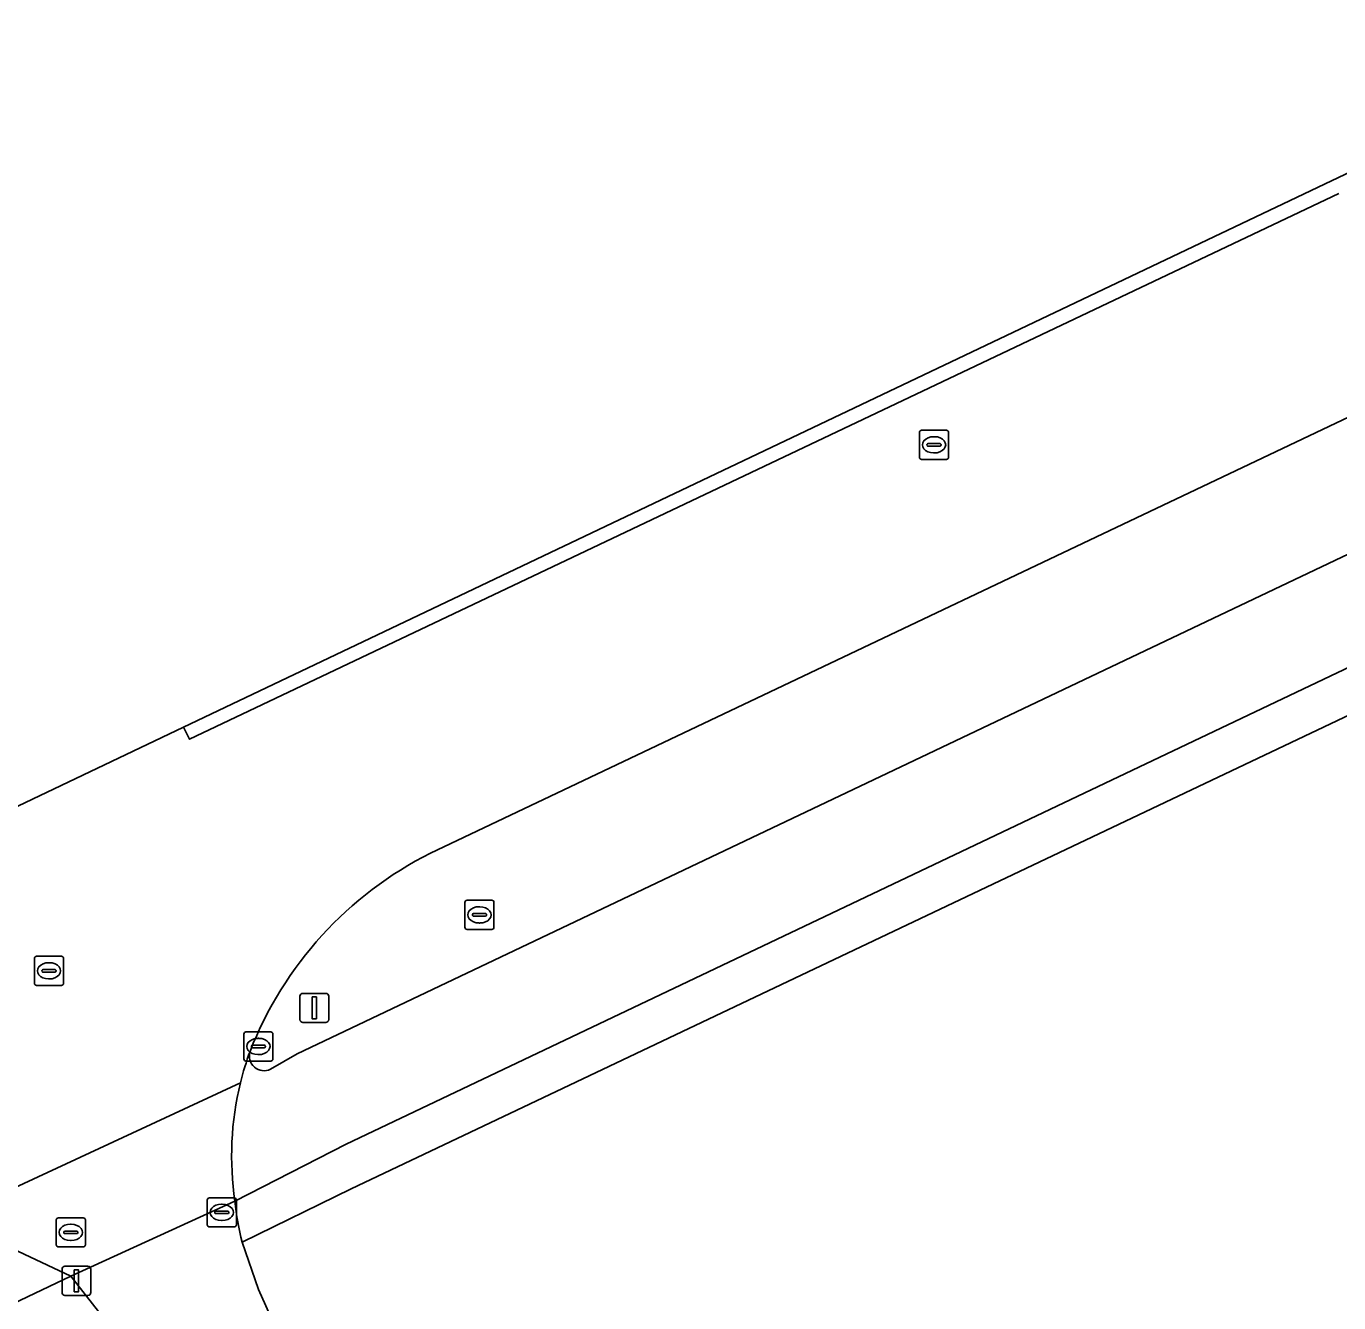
# Model space of a CAD drawing. Extents: x 155018 to 156648, y 383979 to 385733.
# Drawn here: x 155608.83 to 155653.95, y 385629.27 to 385673.15 of the extents above; entities that cross this region are included whole.
import ezdxf

# ---------------------------------------------------------------- set-up
doc = ezdxf.new("R2010")
doc.units = 0
for name, color, linetype in [('IMGEO_Berm_gesloten', 7, 'Continuous'), ('IMGEO_Berm_groen', 7, 'Continuous'), ('IMGEO_Fietspad_gesloten', 7, 'Continuous'), ('IMGEO_Gemengd_bos', 7, 'Continuous'), ('IMGEO_Kolk', 7, 'Continuous'), ('IMGEO_Lichtmast', 7, 'Continuous'), ('IMGEO_Rijbaan_lokaal_gesloten', 7, 'Continuous'), ('IMGEO_Rioolput', 7, 'Continuous'), ('IMGEO_Voetpad_open', 7, 'Continuous')]:
    doc.layers.add(name, color=color, linetype=linetype)

msp = doc.modelspace()

# ---------------------------------------------------------------- linework, layer by layer
at = {"layer": 'IMGEO_Berm_gesloten'}
for points in [[(155664.877, 385673.155), (155614.239, 385649.054)], [(155614.239, 385649.054), (155614.441, 385648.641), (155653.95, 385667.402)]]:
    msp.add_lwpolyline(points, dxfattribs=at)
at = {"layer": 'IMGEO_Berm_groen'}
for points in [[(155617.226, 385637.293), (155618.145, 385637.82), (155679.248, 385666.876), (155682.866, 385668.711), (155686.68, 385671.102)], [(155659.112, 385662.003), (155622.726, 385644.725)]]:
    msp.add_lwpolyline(points, dxfattribs=at)
for centre, radius, start, end in [((155628.49, 385633.247), 12.844, 116.6655, 158.7169), ((155617.007, 385637.753), 0.509, 162.1467, 295.4815)]:
    msp.add_arc(centre, radius, start, end, dxfattribs=at)
at = {"layer": 'IMGEO_Fietspad_gesloten'}
for points in [[(155686.68, 385671.102), (155682.866, 385668.711), (155679.248, 385666.876), (155618.145, 385637.82), (155617.226, 385637.293)], [(155616.004, 385632.754), (155619.831, 385634.722), (155680.442, 385663.557)], [(155610.355, 385630.174), (155606.144, 385632.167)], [(155599.919, 385625.206), (155610.355, 385630.174)]]:
    msp.add_lwpolyline(points, dxfattribs=at)
for centre, radius, start, end in [((155626.365, 385634.33), 10.474, 160.0166, 166.2168), ((155617.007, 385637.753), 0.509, 162.1467, 295.4815), ((155626.426, 385634.31), 10.538, 166.1924, 188.4914)]:
    msp.add_arc(centre, radius, start, end, dxfattribs=at)
at = {"layer": 'IMGEO_Gemengd_bos'}
msp.add_lwpolyline([(155681.417, 385662.352), (155619.998, 385633.183), (155616.246, 385631.344), (155616.816, 385629.718), (155617.715, 385627.705), (155618.11, 385626.851), (155623.345, 385615.556), (155629.78, 385621.92), (155631.56, 385613.609), (155650.495, 385604.195), (155665.283, 385589.775), (155733.219, 385521.321), (155755.112, 385500)], dxfattribs=at)
at = {"layer": 'IMGEO_Kolk'}
for p, q in [((155623.907, 385642.176), (155623.907, 385643.028)), ((155623.982, 385643.102), (155624.834, 385643.102)), ((155624.908, 385643.028), (155624.908, 385642.176)), ((155624.166, 385642.596), (155624.166, 385642.608)), ((155624.604, 385642.559), (155624.206, 385642.559)), ((155624.209, 385642.645), (155624.607, 385642.645)), ((155624.395, 385642.882), (155624.42, 385642.882)), ((155624.65, 385642.608), (155624.65, 385642.596)), ((155624.834, 385642.102), (155623.982, 385642.102)), ((155624.418, 385642.322), (155624.393, 385642.322)), ((155616.307, 385637.651), (155616.307, 385638.503)), ((155616.382, 385638.577), (155617.234, 385638.577)), ((155617.308, 385638.503), (155617.308, 385637.651)), ((155616.566, 385638.071), (155616.566, 385638.083)), ((155617.004, 385638.034), (155616.606, 385638.034)), ((155616.609, 385638.12), (155617.007, 385638.12)), ((155616.795, 385638.357), (155616.82, 385638.357)), ((155617.05, 385638.083), (155617.05, 385638.071)), ((155617.234, 385637.577), (155616.382, 385637.577)), ((155616.818, 385637.797), (155616.793, 385637.797)), ((155615.052, 385631.946), (155615.052, 385632.798)), ((155615.127, 385632.872), (155615.979, 385632.872)), ((155615.54, 385632.652), (155615.565, 385632.652)), ((155616.053, 385632.798), (155616.053, 385631.946)), ((155609.86, 385631.259), (155609.86, 385632.111)), ((155609.935, 385632.185), (155610.787, 385632.185)), ((155610.861, 385632.111), (155610.861, 385631.259)), ((155615.311, 385632.366), (155615.311, 385632.378)), ((155615.749, 385632.329), (155615.351, 385632.329)), ((155615.354, 385632.415), (155615.752, 385632.415)), ((155615.795, 385632.378), (155615.795, 385632.366)), ((155610.119, 385631.679), (155610.119, 385631.691)), ((155610.162, 385631.728), (155610.56, 385631.728)), ((155610.348, 385631.965), (155610.373, 385631.965)), ((155610.603, 385631.691), (155610.603, 385631.679)), ((155615.979, 385631.872), (155615.127, 385631.872)), ((155615.563, 385632.092), (155615.538, 385632.092)), ((155610.557, 385631.642), (155610.159, 385631.642)), ((155610.371, 385631.405), (155610.346, 385631.405)), ((155610.787, 385631.185), (155609.935, 385631.185))]:
    msp.add_line(p, q, dxfattribs=at)
for points in [[(155623.907, 385642.176), (155623.907, 385643.028)], [(155623.982, 385643.102), (155624.834, 385643.102)], [(155624.908, 385643.028), (155624.908, 385642.176)], [(155624.834, 385642.102), (155623.982, 385642.102)], [(155616.307, 385637.651), (155616.307, 385638.503)], [(155616.382, 385638.577), (155617.234, 385638.577)], [(155617.308, 385638.503), (155617.308, 385637.651)], [(155617.234, 385637.577), (155616.382, 385637.577)], [(155615.052, 385631.946), (155615.052, 385632.798)], [(155615.127, 385632.872), (155615.979, 385632.872)], [(155616.053, 385632.798), (155616.053, 385631.946)], [(155609.86, 385631.259), (155609.86, 385632.111)], [(155609.935, 385632.185), (155610.787, 385632.185)], [(155610.861, 385632.111), (155610.861, 385631.259)], [(155615.979, 385631.872), (155615.127, 385631.872)], [(155610.787, 385631.185), (155609.935, 385631.185)]]:
    msp.add_lwpolyline(points, dxfattribs=at)
for centre, radius, start, end in [((155623.984, 385643.026), 0.0765, 91.552, 178.448), ((155623.984, 385643.026), 0.0765, 91.552, 178.448), ((155624.832, 385643.026), 0.0765, 1.552, 88.448), ((155624.832, 385643.026), 0.0765, 1.552, 88.448), ((155624.206, 385642.605), 0.0403, 85.8775, 175.7526), ((155624.203, 385642.595), 0.0366, 178.938, 274.7102), ((155624.607, 385642.602), 0.043, 264.8664, 352.4533), ((155624.611, 385642.607), 0.0386, 1.7309, 96.639), ((155623.984, 385642.178), 0.0765, 181.552, 268.448), ((155623.984, 385642.178), 0.0765, 181.552, 268.448), ((155624.832, 385642.178), 0.0765, 271.552, 358.448), ((155624.832, 385642.178), 0.0765, 271.552, 358.448), ((155616.384, 385638.501), 0.0765, 91.552, 178.448), ((155616.384, 385638.501), 0.0765, 91.552, 178.448), ((155617.232, 385638.501), 0.0765, 1.552, 88.448), ((155617.232, 385638.501), 0.0765, 1.552, 88.448), ((155616.606, 385638.08), 0.0403, 85.8775, 175.7526), ((155616.603, 385638.07), 0.0366, 178.938, 274.7102), ((155617.007, 385638.077), 0.043, 264.8664, 352.4533), ((155617.011, 385638.082), 0.0386, 1.7309, 96.639), ((155616.384, 385637.653), 0.0765, 181.552, 268.448), ((155616.384, 385637.653), 0.0765, 181.552, 268.448), ((155617.232, 385637.653), 0.0765, 271.552, 358.448), ((155617.232, 385637.653), 0.0765, 271.552, 358.448), ((155615.129, 385632.796), 0.0765, 91.552, 178.448), ((155615.129, 385632.796), 0.0765, 91.552, 178.448), ((155615.977, 385632.796), 0.0765, 1.552, 88.448), ((155615.977, 385632.796), 0.0765, 1.552, 88.448), ((155609.937, 385632.109), 0.0765, 91.552, 178.448), ((155609.937, 385632.109), 0.0765, 91.552, 178.448), ((155610.785, 385632.109), 0.0765, 1.552, 88.448), ((155610.785, 385632.109), 0.0765, 1.552, 88.448), ((155615.351, 385632.375), 0.0403, 85.8775, 175.7526), ((155615.348, 385632.365), 0.0366, 178.938, 274.7102), ((155615.752, 385632.372), 0.043, 264.8664, 352.4533), ((155615.756, 385632.377), 0.0386, 1.7309, 96.639), ((155610.159, 385631.688), 0.0403, 85.8775, 175.7526), ((155610.156, 385631.678), 0.0366, 178.938, 274.7102), ((155610.56, 385631.685), 0.043, 264.8664, 352.4533), ((155610.564, 385631.69), 0.0386, 1.7309, 96.639), ((155615.129, 385631.948), 0.0765, 181.552, 268.448), ((155615.129, 385631.948), 0.0765, 181.552, 268.448), ((155615.977, 385631.948), 0.0765, 271.552, 358.448), ((155615.977, 385631.948), 0.0765, 271.552, 358.448), ((155609.937, 385631.261), 0.0765, 181.552, 268.448), ((155609.937, 385631.261), 0.0765, 181.552, 268.448), ((155610.785, 385631.261), 0.0765, 271.552, 358.448), ((155610.785, 385631.261), 0.0765, 271.552, 358.448)]:
    msp.add_arc(centre, radius, start, end, dxfattribs=at)
for centre, major_axis, ratio, start_param, end_param in [((155624.394, 385642.602), (-0.387, 0.002), 0.722429, 4.712389, 7.853982), ((155624.419, 385642.602), (-0.39, 0.002), 0.717154, 1.570796, 4.712389), ((155616.794, 385638.077), (-0.387, 0.002), 0.722429, 4.712389, 7.853982), ((155616.819, 385638.077), (-0.39, 0.002), 0.717154, 1.570796, 4.712389), ((155615.539, 385632.372), (-0.387, 0.002), 0.722429, 4.712389, 7.853982), ((155615.564, 385632.372), (-0.39, 0.002), 0.717154, 1.570796, 4.712389), ((155610.347, 385631.685), (-0.387, 0.002), 0.722429, 4.712389, 7.853982), ((155610.372, 385631.685), (-0.39, 0.002), 0.717154, 1.570796, 4.712389)]:
    msp.add_ellipse(centre, major_axis=major_axis, ratio=ratio, start_param=start_param, end_param=end_param, dxfattribs=at)
at = {"layer": 'IMGEO_Lichtmast'}
for p, q in [((155618.236, 385639.003), (155618.236, 385639.803)), ((155618.236, 385639.803), (155618.236, 385639.003)), ((155618.336, 385639.903), (155619.126, 385639.903)), ((155619.126, 385639.903), (155618.336, 385639.903)), ((155619.226, 385639.803), (155619.226, 385639.003)), ((155619.226, 385639.003), (155619.226, 385639.803)), ((155619.126, 385638.903), (155618.336, 385638.903)), ((155618.336, 385638.903), (155619.126, 385638.903)), ((155610.059, 385629.62), (155610.059, 385630.42)), ((155610.059, 385630.42), (155610.059, 385629.62)), ((155610.159, 385630.52), (155610.949, 385630.52)), ((155610.949, 385630.52), (155610.159, 385630.52)), ((155611.049, 385630.42), (155611.049, 385629.62)), ((155611.049, 385629.62), (155611.049, 385630.42)), ((155610.949, 385629.52), (155610.159, 385629.52)), ((155610.159, 385629.52), (155610.949, 385629.52))]:
    msp.add_line(p, q, dxfattribs=at)
for points in [[(155618.656, 385639.778), (155618.806, 385639.778), (155618.806, 385639.028), (155618.656, 385639.028), (155618.656, 385639.778)], [(155610.479, 385630.395), (155610.629, 385630.395), (155610.629, 385629.645), (155610.479, 385629.645), (155610.479, 385630.395)]]:
    msp.add_lwpolyline(points, dxfattribs=at)
for centre, start, end in [((155618.336, 385639.803), 90, 180), ((155618.336, 385639.803), 90, 180), ((155619.126, 385639.803), 0, 90), ((155619.126, 385639.803), 360, 90), ((155618.336, 385639.003), 180, 270), ((155618.336, 385639.003), 180, 270), ((155619.126, 385639.003), 270, 0), ((155619.126, 385639.003), 270, 0), ((155610.159, 385630.42), 90, 180), ((155610.159, 385630.42), 90, 180), ((155610.949, 385630.42), 0, 90), ((155610.949, 385630.42), 360, 90), ((155610.159, 385629.62), 180, 270), ((155610.159, 385629.62), 180, 270), ((155610.949, 385629.62), 270, 0), ((155610.949, 385629.62), 270, 0)]:
    msp.add_arc(centre, 0.1, start, end, dxfattribs=at)
at = {"layer": 'IMGEO_Rijbaan_lokaal_gesloten'}
for points in [[(155653.95, 385667.402), (155614.441, 385648.641), (155614.239, 385649.054)], [(155622.726, 385644.725), (155659.112, 385662.003)], [(155614.239, 385649.054), (155597.899, 385641.278), (155597.451, 385640.8)], [(155616.193, 385636.825), (155606.144, 385632.167), (155610.355, 385630.174), (155616.004, 385632.754)], [(155606.144, 385632.167), (155616.193, 385636.825)], [(155616.004, 385632.754), (155610.355, 385630.174), (155611.316, 385628.968)], [(155624.28, 385613.539), (155623.345, 385615.556), (155618.11, 385626.851), (155617.715, 385627.705), (155616.816, 385629.718), (155616.246, 385631.344)]]:
    msp.add_lwpolyline(points, dxfattribs=at)
for centre, radius, start, end in [((155628.49, 385633.247), 12.844, 116.6655, 158.7169), ((155626.365, 385634.33), 10.474, 160.0166, 166.2168), ((155626.426, 385634.31), 10.538, 166.1924, 188.4914), ((155626.602, 385633.847), 10.654, 185.8893, 193.5884)]:
    msp.add_arc(centre, radius, start, end, dxfattribs=at)
at = {"layer": 'IMGEO_Rioolput'}
for p, q in [((155639.535, 385658.337), (155639.535, 385659.189)), ((155639.61, 385659.263), (155640.462, 385659.263)), ((155640.536, 385659.189), (155640.536, 385658.337)), ((155639.794, 385658.757), (155639.794, 385658.769)), ((155640.232, 385658.72), (155639.834, 385658.72)), ((155639.837, 385658.806), (155640.235, 385658.806)), ((155640.023, 385659.043), (155640.048, 385659.043)), ((155640.278, 385658.769), (155640.278, 385658.757)), ((155640.046, 385658.483), (155640.021, 385658.483)), ((155640.462, 385658.263), (155639.61, 385658.263)), ((155609.184, 385641.178), (155610.036, 385641.178)), ((155609.109, 385640.252), (155609.109, 385641.104)), ((155609.368, 385640.672), (155609.368, 385640.684)), ((155609.411, 385640.721), (155609.809, 385640.721)), ((155609.597, 385640.958), (155609.622, 385640.958)), ((155609.852, 385640.684), (155609.852, 385640.672)), ((155610.11, 385641.104), (155610.11, 385640.252)), ((155609.806, 385640.635), (155609.408, 385640.635)), ((155609.62, 385640.398), (155609.595, 385640.398)), ((155610.036, 385640.178), (155609.184, 385640.178))]:
    msp.add_line(p, q, dxfattribs=at)
for points in [[(155639.535, 385658.337), (155639.535, 385659.189)], [(155639.61, 385659.263), (155640.462, 385659.263)], [(155640.536, 385659.189), (155640.536, 385658.337)], [(155640.462, 385658.263), (155639.61, 385658.263)], [(155609.184, 385641.178), (155610.036, 385641.178)], [(155609.109, 385640.252), (155609.109, 385641.104)], [(155610.11, 385641.104), (155610.11, 385640.252)], [(155610.036, 385640.178), (155609.184, 385640.178)]]:
    msp.add_lwpolyline(points, dxfattribs=at)
for centre, radius, start, end in [((155639.612, 385659.187), 0.0765, 91.552, 178.448), ((155639.612, 385659.187), 0.0765, 91.552, 178.448), ((155640.46, 385659.187), 0.0765, 1.552, 88.448), ((155640.46, 385659.187), 0.0765, 1.552, 88.448), ((155639.834, 385658.766), 0.0403, 85.8775, 175.7526), ((155639.831, 385658.756), 0.0366, 178.938, 274.7102), ((155640.235, 385658.763), 0.043, 264.8664, 352.4533), ((155640.239, 385658.768), 0.0386, 1.7309, 96.639), ((155639.612, 385658.339), 0.0765, 181.552, 268.448), ((155639.612, 385658.339), 0.0765, 181.552, 268.448), ((155640.46, 385658.339), 0.0765, 271.552, 358.448), ((155640.46, 385658.339), 0.0765, 271.552, 358.448), ((155609.186, 385641.102), 0.0765, 91.552, 178.448), ((155609.186, 385641.102), 0.0765, 91.552, 178.448), ((155610.034, 385641.102), 0.0765, 1.552, 88.448), ((155610.034, 385641.102), 0.0765, 1.552, 88.448), ((155609.408, 385640.681), 0.0403, 85.8775, 175.7526), ((155609.405, 385640.671), 0.0366, 178.938, 274.7102), ((155609.809, 385640.678), 0.043, 264.8664, 352.4533), ((155609.813, 385640.683), 0.0386, 1.7309, 96.639), ((155609.186, 385640.254), 0.0765, 181.552, 268.448), ((155609.186, 385640.254), 0.0765, 181.552, 268.448), ((155610.034, 385640.254), 0.0765, 271.552, 358.448), ((155610.034, 385640.254), 0.0765, 271.552, 358.448)]:
    msp.add_arc(centre, radius, start, end, dxfattribs=at)
for centre, major_axis, ratio, start_param, end_param in [((155640.022, 385658.763), (-0.387, 0.002), 0.722429, 4.712389, 7.853982), ((155640.047, 385658.763), (-0.39, 0.002), 0.717154, 1.570796, 4.712389), ((155609.596, 385640.678), (-0.387, 0.002), 0.722429, 4.712389, 7.853982), ((155609.621, 385640.678), (-0.39, 0.002), 0.717154, 1.570796, 4.712389)]:
    msp.add_ellipse(centre, major_axis=major_axis, ratio=ratio, start_param=start_param, end_param=end_param, dxfattribs=at)
at = {"layer": 'IMGEO_Voetpad_open'}
for points in [[(155680.442, 385663.557), (155619.831, 385634.722), (155616.004, 385632.754)], [(155616.246, 385631.344), (155619.998, 385633.183), (155681.417, 385662.352)], [(155600.377, 385623.79), (155600.702, 385623.95), (155611.316, 385628.968), (155610.355, 385630.174), (155599.919, 385625.206)]]:
    msp.add_lwpolyline(points, dxfattribs=at)
msp.add_arc((155626.602, 385633.847), 10.654, 185.8893, 193.5884, dxfattribs=at)

doc.saveas('drawing.dxf')
